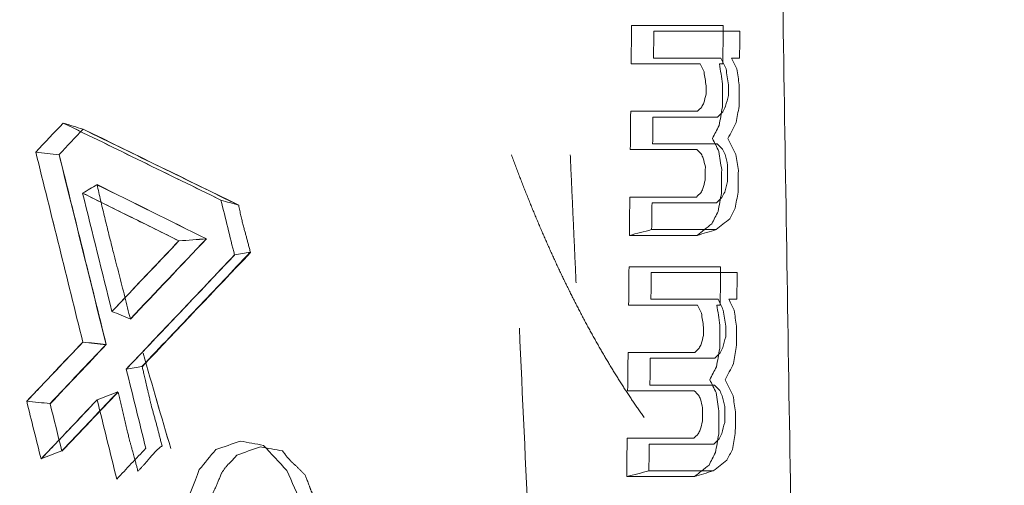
# Model space of a CAD drawing. Header units: millimetres. Extents: x -10 to 594, y 0 to 420.
# Tile 342 of 656: x 203.513 to 203.805, y 279.994 to 280.132. Entities that reach past the tile are written whole.
import ezdxf

# ---------------------------------------------------------------- set-up
doc = ezdxf.new("R2010")
doc.units = ezdxf.units.MM
doc.layers.add('1', color=7, linetype='Continuous', true_color=0xffffff)

msp = doc.modelspace()

# ---------------------------------------------------------------- linework, layer by layer
at = {"layer": '1', "color": 155, "linetype": 'Continuous', "lineweight": 18}
for points, knots in [([(203.56889, 278.40211), (203.48595, 278.40193), (203.32101, 278.43591), (203.00551, 278.63525), (202.65827, 279.11961), (202.37574, 279.98983), (202.27497, 281.01625), (202.37574, 282.04267), (202.65827, 282.91289), (203.00551, 283.39724), (203.32101, 283.59658), (203.48595, 283.63056), (203.56889, 283.63038)], [0, 0, 0, 0, 0.062503, 0.125003, 0.250002, 0.375001, 0.5, 0.624999, 0.749998, 0.874997, 0.937497, 1, 1, 1, 1]), ([(203.76163, 283.58571), (203.68121, 283.58588), (203.52139, 283.55248), (203.21596, 283.35655), (202.87999, 282.88048), (202.60633, 282.02513), (202.5086, 281.01625), (202.60633, 280.00736), (202.87999, 279.15202), (203.21596, 278.67594), (203.52139, 278.48001), (203.68121, 278.44661), (203.76163, 278.44678)], [0, 0, 0, 0, 0.062503, 0.125003, 0.250002, 0.375001, 0.5, 0.624999, 0.749998, 0.874997, 0.937497, 1, 1, 1, 1]), ([(203.76162, 278.44682), (203.68122, 278.44665), (203.5214, 278.48005), (203.21598, 278.67598), (202.88001, 279.15205), (202.60636, 280.00738), (202.50864, 281.01625), (202.60636, 282.02511), (202.88001, 282.88045), (203.21598, 283.35651), (203.5214, 283.55244), (203.68122, 283.58584), (203.76162, 283.58567)], [0, 0, 0, 0, 0.062497, 0.124997, 0.249998, 0.374999, 0.5, 0.625001, 0.750002, 0.875003, 0.937503, 1, 1, 1, 1]), ([(203.87674, 278.47357), (203.79781, 278.47341), (203.64099, 278.50646), (203.34149, 278.70034), (203.01215, 279.17146), (202.74375, 280.01789), (202.64785, 281.01625), (202.74375, 282.01461), (203.01215, 282.86104), (203.34149, 283.33215), (203.64099, 283.52603), (203.79781, 283.55909), (203.87674, 283.55892)], [0, 0, 0, 0, 0.0625, 0.125, 0.25, 0.375, 0.5, 0.625, 0.75, 0.875, 0.9375, 1, 1, 1, 1]), ([(203.87674, 283.55892), (203.79781, 283.55909), (203.64099, 283.52603), (203.34149, 283.33215), (203.01215, 282.86104), (202.74375, 282.01461), (202.64785, 281.01625), (202.74375, 280.01789), (203.01215, 279.17146), (203.34149, 278.70034), (203.64099, 278.50646), (203.79781, 278.47341), (203.87674, 278.47357)], [0, 0, 0, 0, 0.0625, 0.125, 0.25, 0.375, 0.5, 0.625, 0.75, 0.875, 0.9375, 1, 1, 1, 1]), ([(203.89065, 278.4889), (203.81225, 278.48873), (203.6565, 278.52159), (203.35905, 278.7143), (203.032, 279.18258), (202.76552, 280.0239), (202.67033, 281.01625), (202.76552, 282.00859), (203.032, 282.84992), (203.35905, 283.31819), (203.6565, 283.51091), (203.81225, 283.54376), (203.89065, 283.54359)], [0, 0, 0, 0, 0.0625, 0.125, 0.25, 0.375, 0.5, 0.625, 0.75, 0.875, 0.9375, 1, 1, 1, 1]), ([(203.89065, 283.54359), (203.81225, 283.54376), (203.6565, 283.51091), (203.35905, 283.31819), (203.032, 282.84992), (202.76552, 282.00859), (202.67033, 281.01625), (202.76552, 280.0239), (203.032, 279.18258), (203.35905, 278.7143), (203.6565, 278.52159), (203.81225, 278.48873), (203.89065, 278.4889)], [0, 0, 0, 0, 0.0625, 0.125, 0.25, 0.375, 0.5, 0.625, 0.75, 0.875, 0.9375, 1, 1, 1, 1]), ([(203.9277, 283.34978), (203.85515, 283.34994), (203.71099, 283.3196), (203.43567, 283.14166), (203.13328, 282.7093), (202.88785, 281.93249), (202.80052, 281.01625), (202.88785, 280.1), (203.13328, 279.32319), (203.43567, 278.89083), (203.71099, 278.71289), (203.85515, 278.68255), (203.9277, 278.68271)], [0, 0, 0, 0, 0.0625, 0.125, 0.25, 0.375, 0.5, 0.625, 0.75, 0.875, 0.9375, 1, 1, 1, 1]), ([(203.9277, 278.68271), (203.85515, 278.68255), (203.71099, 278.71289), (203.43567, 278.89083), (203.13328, 279.32319), (202.88785, 280.1), (202.80052, 281.01625), (202.88785, 281.93249), (203.13328, 282.7093), (203.43567, 283.14166), (203.71099, 283.3196), (203.85515, 283.34994), (203.9277, 283.34978)], [0, 0, 0, 0, 0.0625, 0.125, 0.25, 0.375, 0.5, 0.625, 0.75, 0.875, 0.9375, 1, 1, 1, 1]), ([(204.40352, 278.79375), (204.33394, 278.7936), (204.19588, 278.82249), (203.93276, 278.99196), (203.64432, 279.40375), (203.41025, 280.1436), (203.32698, 281.01625), (203.41025, 281.88889), (203.64432, 282.62874), (203.93276, 283.04053), (204.19588, 283.21), (204.33394, 283.23889), (204.40352, 283.23875)], [0, 0, 0, 0, 0.0625, 0.125, 0.25, 0.375, 0.5, 0.625, 0.75, 0.875, 0.9375, 1, 1, 1, 1]), ([(204.40352, 283.23875), (204.40271, 283.23875), (204.40107, 283.23875), (204.39862, 283.23873), (204.39617, 283.23871), (204.39372, 283.23867), (204.39127, 283.23862), (204.38882, 283.23856), (204.38637, 283.23849), (204.38392, 283.23841), (204.38148, 283.23831), (204.37903, 283.2382), (204.37658, 283.23808), (204.37414, 283.23795), (204.37169, 283.23781), (204.36925, 283.23765), (204.36681, 283.23748), (204.36437, 283.2373), (204.36193, 283.23711), (204.35949, 283.23691), (204.35705, 283.23669), (204.35461, 283.23646), (204.35217, 283.23622), (204.34973, 283.23597), (204.34729, 283.23571), (204.34486, 283.23543), (204.34242, 283.23515), (204.33999, 283.23485), (204.33755, 283.23453), (204.33512, 283.23421), (204.33269, 283.23388), (204.33026, 283.23353), (204.32782, 283.23317), (204.32539, 283.2328), (204.32296, 283.23242), (204.32053, 283.23202), (204.31811, 283.23161), (204.31568, 283.2312), (204.31325, 283.23076), (204.31082, 283.23032), (204.3084, 283.22987), (204.30597, 283.2294), (204.30355, 283.22892), (204.30113, 283.22843), (204.2987, 283.22793), (204.29628, 283.22741), (204.29386, 283.22689), (204.29144, 283.22635), (204.28902, 283.2258), (204.2866, 283.22524), (204.28418, 283.22466), (204.28176, 283.22408), (204.27934, 283.22348), (204.27692, 283.22287), (204.27451, 283.22225), (204.27209, 283.22161), (204.26968, 283.22097), (204.26726, 283.22031), (204.26485, 283.21964), (204.26243, 283.21896), (204.26002, 283.21827), (204.25761, 283.21756), (204.2552, 283.21684), (204.25279, 283.21611), (204.25038, 283.21537), (204.24797, 283.21462), (204.24556, 283.21385), (204.24315, 283.21308), (204.24074, 283.21229), (204.23834, 283.21149), (204.23593, 283.21067), (204.23352, 283.20985), (204.23112, 283.20901), (204.22871, 283.20816), (204.22631, 283.2073), (204.22391, 283.20643), (204.2215, 283.20555), (204.2191, 283.20465), (204.2167, 283.20374), (204.2143, 283.20282), (204.2119, 283.20189), (204.2095, 283.20094), (204.2071, 283.19999), (204.2047, 283.19902), (204.2023, 283.19804), (204.1999, 283.19705), (204.18479, 283.19072), (204.15713, 283.17787), (204.1173, 283.15582), (204.07802, 283.13051), (204.03929, 283.10193), (203.99797, 283.06746), (203.95432, 283.02621), (203.90866, 282.97716), (203.86414, 282.9233), (203.82084, 282.86476), (203.77892, 282.80184), (203.73854, 282.73473), (203.69979, 282.66355), (203.6627, 282.5884), (203.62734, 282.50947), (203.59381, 282.42691), (203.56215, 282.34083), (203.52913, 282.2415), (203.49572, 282.1281), (203.46318, 281.99979), (203.43707, 281.87842), (203.41636, 281.76547), (203.40009, 281.66198), (203.38623, 281.55674), (203.37481, 281.44998), (203.36586, 281.34218), (203.35944, 281.23381), (203.35559, 281.12513), (203.35431, 281.01625), (203.35559, 280.90737), (203.35944, 280.79869), (203.36586, 280.69032), (203.37481, 280.58252), (203.38623, 280.47576), (203.40009, 280.37052), (203.41635, 280.26703), (203.435, 280.16536), (203.45597, 280.06574), (203.47923, 279.96839), (203.50473, 279.87344), (203.53242, 279.78108), (203.56215, 279.69166), (203.5938, 279.60559), (203.62734, 279.52303), (203.66269, 279.44409), (203.69978, 279.36894), (203.73854, 279.29777), (203.77891, 279.23066), (203.82084, 279.16773), (203.86414, 279.1092), (203.90865, 279.05534), (203.95432, 279.00629), (204.00109, 278.96208), (204.04887, 278.92281), (204.09755, 278.8886), (204.14711, 278.8595), (204.18209, 278.84287), (204.20193, 278.8346), (204.20637, 278.83279), (204.2108, 278.83103), (204.21523, 278.8293), (204.21967, 278.82762), (204.22411, 278.82598), (204.22855, 278.82438), (204.233, 278.82282), (204.23744, 278.8213), (204.24189, 278.81982), (204.24634, 278.81838), (204.25079, 278.81698), (204.25525, 278.81563), (204.2597, 278.81431), (204.26416, 278.81304), (204.26862, 278.8118), (204.27309, 278.81061), (204.27755, 278.80946), (204.28202, 278.80834), (204.28649, 278.80727), (204.29096, 278.80624), (204.29543, 278.80525), (204.29991, 278.8043), (204.30439, 278.8034), (204.30887, 278.80253), (204.31335, 278.8017), (204.31784, 278.80092), (204.32233, 278.80017), (204.32682, 278.79947), (204.33131, 278.79881), (204.33581, 278.79818), (204.3403, 278.7976), (204.3448, 278.79706), (204.34931, 278.79656), (204.35381, 278.7961), (204.35832, 278.79568), (204.36283, 278.7953), (204.36734, 278.79497), (204.37185, 278.79467), (204.37637, 278.79442), (204.38089, 278.7942), (204.38541, 278.79403), (204.38994, 278.79389), (204.39446, 278.7938), (204.39899, 278.79375), (204.40201, 278.79375), (204.40352, 278.79375)], [0, 0, 0, 0, 0.000746, 0.001492, 0.002237, 0.002983, 0.003728, 0.004473, 0.005218, 0.005962, 0.006707, 0.007451, 0.008195, 0.008939, 0.009683, 0.010427, 0.01117, 0.011913, 0.012657, 0.0134, 0.014143, 0.014885, 0.015628, 0.016371, 0.017113, 0.017855, 0.018598, 0.01934, 0.020082, 0.020824, 0.021566, 0.022307, 0.023049, 0.023791, 0.024532, 0.025274, 0.026015, 0.026757, 0.027498, 0.028239, 0.02898, 0.029722, 0.030463, 0.031204, 0.031945, 0.032686, 0.033427, 0.034168, 0.034909, 0.03565, 0.036391, 0.037132, 0.037874, 0.038615, 0.039356, 0.040097, 0.040838, 0.041579, 0.04232, 0.043062, 0.043803, 0.044545, 0.045286, 0.046027, 0.046769, 0.047511, 0.048252, 0.048994, 0.049736, 0.050478, 0.05122, 0.051962, 0.052705, 0.053447, 0.054189, 0.054932, 0.055675, 0.056418, 0.057161, 0.057904, 0.058647, 0.05939, 0.060134, 0.060878, 0.061621, 0.062365, 0.06311, 0.075698, 0.088229, 0.100725, 0.113207, 0.125697, 0.14129, 0.156857, 0.172441, 0.188081, 0.20372, 0.219302, 0.234867, 0.250452, 0.266047, 0.281627, 0.297231, 0.312895, 0.333766, 0.354549, 0.375329, 0.390906, 0.406468, 0.422052, 0.437697, 0.453344, 0.468917, 0.484456, 0.499999, 0.515541, 0.531079, 0.546652, 0.5623, 0.577944, 0.593528, 0.60909, 0.624668, 0.640257, 0.655835, 0.67144, 0.687107, 0.70277, 0.718373, 0.733954, 0.74955, 0.765134, 0.780698, 0.796281, 0.811921, 0.82756, 0.843143, 0.858711, 0.874306, 0.889914, 0.905519, 0.921164, 0.93689, 0.938265, 0.93964, 0.941013, 0.942387, 0.94376, 0.945132, 0.946504, 0.947876, 0.949247, 0.950618, 0.951989, 0.953359, 0.954729, 0.956099, 0.957469, 0.958839, 0.960208, 0.961578, 0.962947, 0.964317, 0.965686, 0.967055, 0.968425, 0.969794, 0.971164, 0.972534, 0.973903, 0.975274, 0.976644, 0.978014, 0.979385, 0.980756, 0.982128, 0.9835, 0.984872, 0.986244, 0.987618, 0.988991, 0.990365, 0.99174, 0.993115, 0.994491, 0.995867, 0.997244, 0.998622, 1, 1, 1, 1]), ([(203.59266, 279.57693), (203.59213, 279.57815), (203.59106, 279.5806), (203.58947, 279.58427), (203.58788, 279.58796), (203.5863, 279.59165), (203.58472, 279.59535), (203.58314, 279.59905), (203.58157, 279.60277), (203.58, 279.60649), (203.57844, 279.61022), (203.57688, 279.61396), (203.57533, 279.6177), (203.57378, 279.62145), (203.57223, 279.62521), (203.57069, 279.62898), (203.56915, 279.63275), (203.56762, 279.63654), (203.56609, 279.64033), (203.56456, 279.64412), (203.56304, 279.64793), (203.56153, 279.65174), (203.56001, 279.65556), (203.55851, 279.65939), (203.557, 279.66323), (203.5555, 279.66707), (203.55401, 279.67092), (203.55252, 279.67478), (203.55103, 279.67865), (203.54955, 279.68252), (203.54807, 279.6864), (203.54659, 279.69029), (203.54512, 279.69419), (203.54366, 279.69809), (203.5422, 279.702), (203.54074, 279.70592), (203.53929, 279.70985), (203.53784, 279.71379), (203.53639, 279.71773), (203.53495, 279.72168), (203.53352, 279.72564), (203.53208, 279.7296), (203.53066, 279.73357), (203.52923, 279.73755), (203.52781, 279.74154), (203.5264, 279.74554), (203.52499, 279.74954), (203.52358, 279.75355), (203.52218, 279.75757), (203.52078, 279.7616), (203.51939, 279.76563), (203.518, 279.76967), (203.51661, 279.77372), (203.51523, 279.77778), (203.51385, 279.78184), (203.51248, 279.78591), (203.51111, 279.78999), (203.50975, 279.79408), (203.50839, 279.79817), (203.50703, 279.80228), (203.50568, 279.80639), (203.50433, 279.8105), (203.50299, 279.81463), (203.50165, 279.81876), (203.50032, 279.8229), (203.49899, 279.82705), (203.49766, 279.8312), (203.49634, 279.83537), (203.49502, 279.83954), (203.49371, 279.84372), (203.4924, 279.8479), (203.49109, 279.8521), (203.48979, 279.8563), (203.48849, 279.86051), (203.4872, 279.86472), (203.48591, 279.86895), (203.47866, 279.89285), (203.46583, 279.93689), (203.44829, 280.00211), (203.43186, 280.06854), (203.41654, 280.13616), (203.40117, 280.21063), (203.38612, 280.29215), (203.37183, 280.38089), (203.35942, 280.47093), (203.35204, 280.53479), (203.34824, 280.57153), (203.34731, 280.58075), (203.34639, 280.58998), (203.3455, 280.59921), (203.34462, 280.60845), (203.34377, 280.61769), (203.34293, 280.62693), (203.34212, 280.63617), (203.34132, 280.64542), (203.34055, 280.65467), (203.33979, 280.66392), (203.33905, 280.67318), (203.33834, 280.68244), (203.33764, 280.6917), (203.33697, 280.70097), (203.33631, 280.71024), (203.33567, 280.71951), (203.33506, 280.72879), (203.33446, 280.73807), (203.33388, 280.74735), (203.33333, 280.75664), (203.33279, 280.76593), (203.33227, 280.77522), (203.33178, 280.78452), (203.3313, 280.79382), (203.33084, 280.80312), (203.3304, 280.81243), (203.32999, 280.82174), (203.32959, 280.83105), (203.32921, 280.84036), (203.32885, 280.84968), (203.32851, 280.859), (203.3282, 280.86833), (203.3279, 280.87766), (203.32762, 280.88699), (203.32736, 280.89632), (203.32712, 280.90566), (203.3269, 280.915), (203.3267, 280.92435), (203.32659, 280.93058), (203.32653, 280.9337)], [0, 0, 0, 0, 0.003334, 0.006668, 0.010001, 0.013334, 0.016667, 0.019999, 0.023331, 0.026663, 0.029995, 0.033326, 0.036657, 0.039988, 0.043319, 0.04665, 0.04998, 0.05331, 0.056641, 0.059971, 0.063301, 0.066631, 0.069961, 0.073291, 0.076622, 0.079952, 0.083282, 0.086612, 0.089942, 0.093273, 0.096603, 0.099934, 0.103265, 0.106596, 0.109927, 0.113259, 0.116591, 0.119922, 0.123255, 0.126587, 0.12992, 0.133253, 0.136587, 0.139921, 0.143255, 0.146589, 0.149925, 0.15326, 0.156596, 0.159932, 0.163269, 0.166607, 0.169945, 0.173283, 0.176622, 0.179962, 0.183302, 0.186643, 0.189985, 0.193327, 0.19667, 0.200014, 0.203358, 0.206703, 0.210049, 0.213395, 0.216742, 0.220091, 0.22344, 0.226789, 0.23014, 0.233492, 0.236844, 0.240197, 0.243552, 0.246907, 0.250263, 0.300419, 0.350452, 0.400423, 0.450393, 0.500423, 0.562917, 0.625316, 0.687743, 0.75032, 0.756607, 0.76289, 0.769169, 0.775445, 0.781717, 0.787986, 0.794251, 0.800513, 0.806772, 0.813029, 0.819282, 0.825533, 0.831781, 0.838027, 0.844271, 0.850513, 0.856752, 0.86299, 0.869226, 0.87546, 0.881693, 0.887924, 0.894154, 0.900383, 0.906611, 0.912838, 0.919065, 0.925291, 0.931516, 0.937741, 0.943966, 0.95019, 0.956415, 0.96264, 0.968865, 0.975091, 0.981317, 0.987544, 0.993771, 1, 1, 1, 1]), ([(203.72655, 280.12883), (203.7235, 280.12883), (203.71501, 280.12883), (203.70651, 280.12883), (203.70107, 280.12883)], [0, 0, 0, 0, 0.359375, 1, 1, 1, 1]), ([(203.70099, 280.1209), (203.70643, 280.1209), (203.71306, 280.1209), (203.7197, 280.1209), (203.72089, 280.1209)], [0, 0, 0, 0, 0.82, 1, 1, 1, 1]), ([(203.57286, 280.07885), (203.56508, 280.08265), (203.54952, 280.09025), (203.53395, 280.09786), (203.52617, 280.10166)], [0, 0, 0, 0, 0.500058, 1, 1, 1, 1]), ([(203.71991, 280.10343), (203.71898, 280.10343), (203.71261, 280.10343), (203.70624, 280.10343), (203.7008, 280.10343)], [0, 0, 0, 0, 0.145833, 1, 1, 1, 1]), ([(203.53205, 280.09981), (203.53971, 280.09608), (203.55506, 280.08858), (203.5704, 280.08109), (203.57809, 280.07733)], [0, 0, 0, 0, 0.498899, 1, 1, 1, 1]), ([(203.70072, 280.0955), (203.70616, 280.0955), (203.71252, 280.0955), (203.71889, 280.0955), (203.71982, 280.0955)], [0, 0, 0, 0, 0.854167, 1, 1, 1, 1]), ([(203.65892, 280.09221), (203.65911, 280.09168), (203.6595, 280.09063), (203.66009, 280.08906), (203.66067, 280.08751), (203.66126, 280.08596), (203.66186, 280.08442), (203.66246, 280.08288), (203.66306, 280.08136), (203.66366, 280.07984), (203.66427, 280.07833), (203.66488, 280.07683), (203.66549, 280.07534), (203.66611, 280.07386), (203.66673, 280.07238), (203.66735, 280.07091), (203.66798, 280.06945), (203.66861, 280.068), (203.66924, 280.06656), (203.66988, 280.06512), (203.67051, 280.0637), (203.67116, 280.06228), (203.6718, 280.06087), (203.67245, 280.05947), (203.67311, 280.05808), (203.67376, 280.05669), (203.67442, 280.05531), (203.67508, 280.05395), (203.67575, 280.05259), (203.67642, 280.05123), (203.67709, 280.04989), (203.67777, 280.04855), (203.67845, 280.04723), (203.67913, 280.04591), (203.67982, 280.0446), (203.68051, 280.04329), (203.6812, 280.042), (203.6819, 280.04071), (203.6826, 280.03944), (203.68331, 280.03817), (203.68402, 280.03691), (203.68473, 280.03565), (203.68544, 280.03441), (203.68616, 280.03317), (203.68688, 280.03194), (203.68761, 280.03072), (203.68834, 280.02951), (203.68907, 280.02831), (203.68981, 280.02711), (203.69055, 280.02592), (203.6913, 280.02475), (203.69204, 280.02357), (203.6928, 280.02241), (203.69355, 280.02126), (203.69431, 280.02011), (203.69507, 280.01897), (203.69584, 280.01785), (203.69661, 280.01672), (203.69739, 280.01561), (203.6979, 280.01488), (203.69816, 280.01451)], [0, 0, 0, 0, 0.017199, 0.034385, 0.051561, 0.068726, 0.085882, 0.103029, 0.120167, 0.137297, 0.154421, 0.171538, 0.188649, 0.205756, 0.222858, 0.239957, 0.257053, 0.274147, 0.291239, 0.308331, 0.325423, 0.342515, 0.359609, 0.376706, 0.393805, 0.410908, 0.428015, 0.445128, 0.462247, 0.479372, 0.496504, 0.513645, 0.530795, 0.547954, 0.565124, 0.582305, 0.599498, 0.616703, 0.633923, 0.651156, 0.668404, 0.685668, 0.702949, 0.720247, 0.737563, 0.754898, 0.772252, 0.789627, 0.807023, 0.824441, 0.841882, 0.859347, 0.876835, 0.894349, 0.911888, 0.929454, 0.947048, 0.964669, 0.98232, 1, 1, 1, 1]), ([(203.54604, 280.04358), (203.54577, 280.04469), (203.54521, 280.04692), (203.54438, 280.05024), (203.54355, 280.05354), (203.54271, 280.05683), (203.54187, 280.06009), (203.54113, 280.06296), (203.54048, 280.06546), (203.53994, 280.06762), (203.53939, 280.0698), (203.53885, 280.07201), (203.53831, 280.07424), (203.53777, 280.0765), (203.53723, 280.07879), (203.53669, 280.0811), (203.53634, 280.08266), (203.53616, 280.08344)], [0, 0, 0, 0, 0.083922, 0.167472, 0.25065, 0.333458, 0.415896, 0.497965, 0.55179, 0.606098, 0.660893, 0.716177, 0.771951, 0.828219, 0.884981, 0.942241, 1, 1, 1, 1]), ([(203.53191, 280.0809), (203.53673, 280.07852), (203.54623, 280.07381), (203.55573, 280.0691), (203.56042, 280.06677)], [0, 0, 0, 0, 0.506354, 1, 1, 1, 1]), ([(203.5816, 280.0633), (203.5815, 280.0637), (203.5813, 280.06449), (203.581, 280.06567), (203.5807, 280.06682), (203.5804, 280.06795), (203.58009, 280.06905), (203.57983, 280.06999), (203.57961, 280.07077), (203.57944, 280.07142), (203.57927, 280.07209), (203.5791, 280.07278), (203.57893, 280.07349), (203.57876, 280.07422), (203.5786, 280.07498), (203.57844, 280.07576), (203.57827, 280.07656), (203.57817, 280.0771), (203.57812, 280.07737)], [0, 0, 0, 0, 0.08499, 0.168865, 0.251632, 0.333302, 0.41388, 0.493377, 0.538932, 0.585584, 0.633349, 0.682243, 0.732278, 0.783468, 0.835824, 0.889358, 0.94408, 1, 1, 1, 1]), ([(203.71963, 280.07803), (203.7187, 280.07803), (203.71233, 280.07803), (203.70597, 280.07803), (203.70053, 280.07803)], [0, 0, 0, 0, 0.145833, 1, 1, 1, 1]), ([(202.76809, 280.07225), (202.76809, 280.07221), (202.82711, 279.77385), (203.00111, 279.22631), (203.32199, 278.7692), (203.61389, 278.58108), (203.76668, 278.54901), (203.84357, 278.54917)], [0, 0, 0, 0, 0.000042, 0.333361, 0.666681, 0.833341, 1, 1, 1, 1]), ([(203.71952, 280.0701), (203.71622, 280.0701), (203.70985, 280.0701), (203.70349, 280.0701), (203.70042, 280.0701)], [0, 0, 0, 0, 0.51863, 1, 1, 1, 1]), ([(203.70042, 280.0701), (203.70587, 280.0701), (203.71223, 280.0701), (203.7186, 280.0701), (203.71952, 280.0701)], [0, 0, 0, 0, 0.855072, 1, 1, 1, 1]), ([(203.56042, 280.06677), (203.55732, 280.06351), (203.55071, 280.05654), (203.5441, 280.04958), (203.54059, 280.04588)], [0, 0, 0, 0, 0.46881, 1, 1, 1, 1]), ([(203.69382, 280.06839), (203.69717, 280.06839), (203.70387, 280.06839), (203.71056, 280.06839), (203.71391, 280.06839)], [0, 0, 0, 0, 0.499816, 1, 1, 1, 1]), ([(203.58155, 280.06338), (203.5763, 280.05785), (203.56561, 280.04659), (203.55492, 280.03532), (203.54947, 280.02958)], [0, 0, 0, 0, 0.490619, 1, 1, 1, 1]), ([(203.54482, 280.02879), (203.55004, 280.03429), (203.56073, 280.04556), (203.57142, 280.05682), (203.57689, 280.06259)], [0, 0, 0, 0, 0.488266, 1, 1, 1, 1]), ([(203.72576, 280.0574), (203.72271, 280.0574), (203.71422, 280.0574), (203.70574, 280.0574), (203.7003, 280.0574)], [0, 0, 0, 0, 0.359375, 1, 1, 1, 1]), ([(203.70021, 280.04946), (203.70565, 280.04946), (203.71228, 280.04946), (203.7189, 280.04946), (203.7201, 280.04946)], [0, 0, 0, 0, 0.82, 1, 1, 1, 1]), ([(203.53197, 280.03679), (203.52933, 280.034), (203.52379, 280.02816), (203.51825, 280.02232), (203.51535, 280.01927)], [0, 0, 0, 0, 0.477612, 1, 1, 1, 1]), ([(203.7191, 280.032), (203.71817, 280.032), (203.71181, 280.032), (203.70545, 280.032), (203.70001, 280.032)], [0, 0, 0, 0, 0.145833, 1, 1, 1, 1]), ([(203.55541, 280.00606), (203.55536, 280.00627), (203.55525, 280.0067), (203.55509, 280.00734), (203.55493, 280.00798), (203.55477, 280.00861), (203.55461, 280.00923), (203.55445, 280.00986), (203.55429, 280.01048), (203.55413, 280.01109), (203.55397, 280.0117), (203.55381, 280.01231), (203.55365, 280.01291), (203.55348, 280.01351), (203.55332, 280.01411), (203.55316, 280.0147), (203.553, 280.01528), (203.55283, 280.01587), (203.55267, 280.01645), (203.55251, 280.01702), (203.55238, 280.01745), (203.55229, 280.01777), (203.55223, 280.01802), (203.55215, 280.01837), (203.55204, 280.01882), (203.55191, 280.01937), (203.55176, 280.02001), (203.55159, 280.02075), (203.55139, 280.02159), (203.55117, 280.02253), (203.55087, 280.02382), (203.55052, 280.02534), (203.55014, 280.02696), (203.54982, 280.02832), (203.54962, 280.02914), (203.54953, 280.02951)], [0, 0, 0, 0, 0.027321, 0.054519, 0.081595, 0.10855, 0.135383, 0.162094, 0.188685, 0.215156, 0.241506, 0.267736, 0.293846, 0.319837, 0.345709, 0.371462, 0.397097, 0.422613, 0.448012, 0.473294, 0.498458, 0.504961, 0.515577, 0.53031, 0.549161, 0.57213, 0.599218, 0.630425, 0.665751, 0.705197, 0.748762, 0.827553, 0.895688, 0.95317, 1, 1, 1, 1]), ([(203.54235, 280.02207), (203.53943, 280.019), (203.53389, 280.01315), (203.52835, 280.00731), (203.52572, 280.00455)], [0, 0, 0, 0, 0.526744, 1, 1, 1, 1]), ([(203.5424, 280.022), (203.54253, 280.02145), (203.54281, 280.02034), (203.54321, 280.01867), (203.54362, 280.01698), (203.54402, 280.01528), (203.54443, 280.01357), (203.54483, 280.01184), (203.54514, 280.01048), (203.54537, 280.00949), (203.54553, 280.00884), (203.54572, 280.0081), (203.54593, 280.00727), (203.54618, 280.00636), (203.54645, 280.00536), (203.54678, 280.00415), (203.54715, 280.0028), (203.54753, 280.00144), (203.54784, 280.00028), (203.54809, 279.99935), (203.54823, 279.99879), (203.54829, 279.99855)], [0, 0, 0, 0, 0.070254, 0.14097, 0.21215, 0.283796, 0.355909, 0.42849, 0.501541, 0.525549, 0.553393, 0.585078, 0.620611, 0.659993, 0.703229, 0.750318, 0.819375, 0.878869, 0.928802, 0.969177, 1, 1, 1, 1]), ([(203.69992, 280.02406), (203.70535, 280.02406), (203.71172, 280.02406), (203.71808, 280.02406), (203.719, 280.02406)], [0, 0, 0, 0, 0.854167, 1, 1, 1, 1]), ([(203.51958, 280.00218), (203.52247, 280.00523), (203.52801, 280.01107), (203.53355, 280.01692), (203.5362, 280.01971)], [0, 0, 0, 0, 0.522363, 1, 1, 1, 1]), ([(203.54829, 279.99855), (203.54848, 279.99876), (203.54887, 279.99917), (203.54946, 279.99981), (203.55004, 280.00046), (203.55063, 280.00112), (203.55121, 280.0018), (203.55173, 280.00242), (203.55219, 280.00297), (203.5526, 280.00342), (203.553, 280.00385), (203.5534, 280.00427), (203.5538, 280.00467), (203.5542, 280.00504), (203.55461, 280.0054), (203.55501, 280.00574), (203.55528, 280.00595), (203.55541, 280.00606)], [0, 0, 0, 0, 0.082144, 0.164645, 0.247509, 0.330741, 0.41435, 0.49834, 0.555983, 0.613109, 0.669734, 0.725877, 0.781556, 0.836788, 0.891593, 0.945991, 1, 1, 1, 1]), ([(203.5978, 279.9974), (203.59762, 279.9976), (203.59724, 279.998), (203.59667, 279.99858), (203.5961, 279.99915), (203.59554, 279.99971), (203.59497, 280.00025), (203.59448, 280.0007), (203.59407, 280.00108), (203.59374, 280.0014), (203.59341, 280.00174), (203.59308, 280.0021), (203.59275, 280.00247), (203.59242, 280.00285), (203.5921, 280.00325), (203.59177, 280.00367), (203.59144, 280.0041), (203.59122, 280.0044), (203.59112, 280.00455)], [0, 0, 0, 0, 0.084396, 0.168432, 0.252114, 0.335452, 0.418455, 0.501131, 0.549256, 0.59773, 0.64657, 0.695792, 0.745411, 0.795444, 0.845904, 0.896808, 0.948169, 1, 1, 1, 1]), ([(203.7188, 280.0066), (203.71787, 280.0066), (203.71151, 280.0066), (203.70515, 280.0066), (203.69971, 280.0066)], [0, 0, 0, 0, 0.145833, 1, 1, 1, 1]), ([(203.57753, 280.00333), (203.5774, 280.00317), (203.57713, 280.00286), (203.57674, 280.0024), (203.57635, 280.00196), (203.57595, 280.00154), (203.57556, 280.00112), (203.57522, 280.00079), (203.57494, 280.0005), (203.57471, 280.00026), (203.57449, 280), (203.57426, 279.99972), (203.57404, 279.99943), (203.57382, 279.99913), (203.57359, 279.99881), (203.57337, 279.99847), (203.57315, 279.99812), (203.573, 279.99787), (203.57293, 279.99775)], [0, 0, 0, 0, 0.085102, 0.169583, 0.253458, 0.336744, 0.419457, 0.501616, 0.548481, 0.595927, 0.643986, 0.692689, 0.742066, 0.792144, 0.842951, 0.894513, 0.946854, 1, 1, 1, 1]), ([(203.71869, 279.99866), (203.7154, 279.99866), (203.70904, 279.99866), (203.70268, 279.99866), (203.69961, 279.99866)], [0, 0, 0, 0, 0.518019, 1, 1, 1, 1]), ([(203.69961, 279.99866), (203.70505, 279.99866), (203.71141, 279.99866), (203.71777, 279.99866), (203.71869, 279.99866)], [0, 0, 0, 0, 0.854454, 1, 1, 1, 1]), ([(203.57293, 279.99775), (203.57286, 279.99757), (203.57271, 279.9972), (203.5725, 279.99666), (203.57229, 279.99613), (203.57207, 279.99561), (203.57186, 279.9951), (203.57164, 279.9946), (203.57143, 279.99411), (203.57121, 279.99362), (203.57099, 279.99315), (203.57078, 279.99268), (203.57061, 279.99233), (203.57049, 279.99207), (203.57042, 279.99189), (203.57033, 279.99165), (203.57023, 279.99137), (203.57011, 279.99104), (203.56998, 279.99066), (203.56984, 279.99023), (203.56968, 279.98976), (203.56946, 279.98908), (203.56919, 279.98829), (203.56891, 279.98746), (203.56868, 279.98679), (203.56853, 279.98641), (203.56847, 279.98624)], [0, 0, 0, 0, 0.047706, 0.094967, 0.141789, 0.188173, 0.234125, 0.279648, 0.324746, 0.369424, 0.413685, 0.457535, 0.500977, 0.513441, 0.529696, 0.549762, 0.573654, 0.601376, 0.632934, 0.668331, 0.707569, 0.750649, 0.833043, 0.902056, 0.957701, 1, 1, 1, 1]), ([(203.60219, 279.98746), (203.60212, 279.98762), (203.60198, 279.98793), (203.60177, 279.9884), (203.60156, 279.98885), (203.60135, 279.9893), (203.60114, 279.98974), (203.60092, 279.99017), (203.60071, 279.99059), (203.6005, 279.991), (203.60029, 279.9914), (203.60007, 279.9918), (203.59991, 279.99208), (203.5998, 279.99229), (203.59974, 279.99243), (203.59966, 279.9926), (203.59958, 279.99281), (203.59948, 279.99305), (203.59937, 279.99333), (203.59925, 279.99364), (203.59912, 279.99399), (203.59897, 279.99437), (203.59879, 279.99488), (203.59857, 279.99547), (203.59833, 279.99609), (203.59813, 279.99661), (203.59796, 279.99704), (203.59785, 279.99729), (203.5978, 279.9974)], [0, 0, 0, 0, 0.047584, 0.094751, 0.141505, 0.187852, 0.233796, 0.279343, 0.324497, 0.369264, 0.41365, 0.457659, 0.501299, 0.512365, 0.526484, 0.54368, 0.563966, 0.58735, 0.613835, 0.643427, 0.676127, 0.711938, 0.75086, 0.817791, 0.876162, 0.925979, 0.967252, 1, 1, 1, 1]), ([(203.69303, 279.99696), (203.69638, 279.99696), (203.70307, 279.99696), (203.70976, 279.99696), (203.7131, 279.99696)], [0, 0, 0, 0, 0.499819, 1, 1, 1, 1])]:
    msp.add_open_spline(points, degree=3, knots=knots, dxfattribs=at)
for points, degree in [([(203.74273, 279.9186), (203.72533, 281.01625)], 1), ([(203.72533, 281.01625), (203.74273, 279.9186)], 1), ([(203.32653, 280.9337), (203.33104, 280.6839), (203.38322, 280.18808), (203.51267, 279.76028), (203.59266, 279.57693)], 3), ([(203.69436, 280.11919), (203.6944, 280.12297), (203.69444, 280.12675), (203.69448, 280.13053)], 3), ([(203.69448, 280.13053), (203.70353, 280.13053), (203.71257, 280.13053), (203.72162, 280.13053)], 3), ([(203.72162, 280.13053), (203.72158, 280.12675), (203.72154, 280.12297), (203.7215, 280.11919)], 3), ([(203.70107, 280.12883), (203.70104, 280.12619), (203.70102, 280.12354), (203.70099, 280.1209)], 3), ([(203.72646, 280.1209), (203.72649, 280.12354), (203.72652, 280.12619), (203.72655, 280.12883)], 3), ([(203.71476, 280.11919), (203.70796, 280.11919), (203.70116, 280.11919), (203.69436, 280.11919)], 3), ([(203.71594, 280.11679), (203.71554, 280.11759), (203.71515, 280.11839), (203.71476, 280.11919)], 3), ([(203.72051, 280.11919), (203.72082, 280.11721), (203.72113, 280.11522), (203.72144, 280.11324)], 3), ([(203.7215, 280.11919), (203.72117, 280.11919), (203.72084, 280.11919), (203.72051, 280.11919)], 3), ([(203.72089, 280.1209), (203.72141, 280.11984), (203.72193, 280.11878), (203.72245, 280.11772)], 3), ([(203.72408, 280.1209), (203.72487, 280.1209), (203.72567, 280.1209), (203.72646, 280.1209)], 3), ([(203.72563, 280.11772), (203.72512, 280.11878), (203.7246, 280.11984), (203.72408, 280.1209)], 3), ([(203.71658, 280.11268), (203.71637, 280.11405), (203.71615, 280.11542), (203.71594, 280.11679)], 3), ([(203.72245, 280.11772), (203.7227, 280.11613), (203.72295, 280.11455), (203.72319, 280.11296)], 3), ([(203.72638, 280.11296), (203.72613, 280.11455), (203.72588, 280.11613), (203.72563, 280.11772)], 3), ([(203.71655, 280.11019), (203.71656, 280.11102), (203.71657, 280.11185), (203.71658, 280.11268)], 3), ([(203.72144, 280.11324), (203.72142, 280.11094), (203.72139, 280.10863), (203.72137, 280.10633)], 3), ([(203.72319, 280.11296), (203.72318, 280.1119), (203.72317, 280.11084), (203.72316, 280.10978)], 3), ([(203.72631, 280.10661), (203.72633, 280.10872), (203.72636, 280.11084), (203.72638, 280.11296)], 3), ([(203.71589, 280.10763), (203.71611, 280.10848), (203.71633, 280.10934), (203.71655, 280.11019)], 3), ([(203.72316, 280.10978), (203.72288, 280.10872), (203.72261, 280.10767), (203.72233, 280.10661)], 3), ([(203.71527, 280.10643), (203.71548, 280.10683), (203.71568, 280.10723), (203.71589, 280.10763)], 3), ([(203.72233, 280.10661), (203.72206, 280.10608), (203.72179, 280.10555), (203.72152, 280.10502)], 3), ([(203.72546, 280.10185), (203.72574, 280.10343), (203.72603, 280.10502), (203.72631, 280.10661)], 3), ([(203.6941, 280.09379), (203.69414, 280.09757), (203.69418, 280.10135), (203.69422, 280.10513)], 3), ([(203.69422, 280.10513), (203.7008, 280.10513), (203.70738, 280.10513), (203.71396, 280.10513)], 3), ([(203.71396, 280.10513), (203.7144, 280.10557), (203.71483, 280.106), (203.71527, 280.10643)], 3), ([(203.72152, 280.10502), (203.72098, 280.10449), (203.72044, 280.10396), (203.71991, 280.10343)], 3), ([(203.72137, 280.10633), (203.72105, 280.10452), (203.72073, 280.10272), (203.72041, 280.10091)], 3), ([(203.51802, 280.09306), (203.52073, 280.09593), (203.52345, 280.09879), (203.52617, 280.10166)], 3), ([(203.52617, 280.10166), (203.52813, 280.10104), (203.53009, 280.10043), (203.53205, 280.09981)], 3), ([(203.52617, 280.10166), (203.54174, 280.09405), (203.55731, 280.08645), (203.57286, 280.07885)], 3), ([(203.7008, 280.10343), (203.70077, 280.10079), (203.70075, 280.09814), (203.70072, 280.0955)], 3), ([(203.72041, 280.10091), (203.71975, 280.09964), (203.7191, 280.09836), (203.71844, 280.09708)], 3), ([(203.72302, 280.09708), (203.72383, 280.09867), (203.72465, 280.10026), (203.72546, 280.10185)], 3), ([(203.53208, 280.09985), (203.52971, 280.09735), (203.52733, 280.09485), (203.52495, 280.09234)], 3), ([(203.57812, 280.07737), (203.56278, 280.08487), (203.54743, 280.09236), (203.53208, 280.09985)], 3), ([(203.71844, 280.09708), (203.71907, 280.09581), (203.7197, 280.09453), (203.72032, 280.09325)], 3), ([(203.71982, 280.0955), (203.72035, 280.09497), (203.72087, 280.09444), (203.72139, 280.09391)], 3), ([(203.72536, 280.09232), (203.72458, 280.09391), (203.7238, 280.0955), (203.72302, 280.09708)], 3), ([(203.52492, 280.09228), (203.52262, 280.09254), (203.52032, 280.0928), (203.51802, 280.09306)], 3), ([(203.51802, 280.09306), (203.52268, 280.0743), (203.52733, 280.05555), (203.53197, 280.03679)], 3), ([(203.53197, 280.03679), (203.52733, 280.05555), (203.52268, 280.07431), (203.51802, 280.09306)], 3), ([(203.53885, 280.03602), (203.53422, 280.05477), (203.52957, 280.07353), (203.52492, 280.09228)], 3), ([(203.52495, 280.09234), (203.52961, 280.07359), (203.53425, 280.05483), (203.53889, 280.03607)], 3), ([(203.67632, 280.09221), (203.67804, 280.05434)], 1), ([(203.71384, 280.09379), (203.70726, 280.09379), (203.70068, 280.09379), (203.6941, 280.09379)], 3), ([(203.71512, 280.0925), (203.71469, 280.09293), (203.71427, 280.09336), (203.71384, 280.09379)], 3), ([(203.71571, 280.0913), (203.71551, 280.0917), (203.71532, 280.0921), (203.71512, 280.0925)], 3), ([(203.72032, 280.09325), (203.7206, 280.09145), (203.72089, 280.08964), (203.72117, 280.08784)], 3), ([(203.72139, 280.09391), (203.72165, 280.09338), (203.72191, 280.09285), (203.72217, 280.09232)], 3), ([(203.72217, 280.09232), (203.72243, 280.09126), (203.72268, 280.0902), (203.72293, 280.08915)], 3), ([(203.7261, 280.08756), (203.72585, 280.08915), (203.7256, 280.09073), (203.72536, 280.09232)], 3), ([(203.71633, 280.08874), (203.71612, 280.08959), (203.71592, 280.09044), (203.71571, 280.0913)], 3), ([(203.72293, 280.08915), (203.72292, 280.08756), (203.7229, 280.08597), (203.72288, 280.08438)], 3), ([(203.71628, 280.08479), (203.7163, 280.08611), (203.71631, 280.08742), (203.71633, 280.08874)], 3), ([(203.72117, 280.08784), (203.72114, 280.08554), (203.72112, 280.08323), (203.72109, 280.08093)], 3), ([(203.72603, 280.08121), (203.72605, 280.08332), (203.72608, 280.08544), (203.7261, 280.08756)], 3), ([(203.53615, 280.08341), (203.53474, 280.08257), (203.53332, 280.08174), (203.53191, 280.0809)], 3), ([(203.56857, 280.06734), (203.55776, 280.07269), (203.54696, 280.07805), (203.53615, 280.08341)], 3), ([(203.53616, 280.08344), (203.54697, 280.07808), (203.55778, 280.07272), (203.56858, 280.06736)], 3), ([(203.71561, 280.08223), (203.71584, 280.08308), (203.71606, 280.08394), (203.71628, 280.08479)], 3), ([(203.72288, 280.08438), (203.7226, 280.08332), (203.72233, 280.08227), (203.72205, 280.08121)], 3), ([(203.56042, 280.06677), (203.55092, 280.07148), (203.54142, 280.07619), (203.53191, 280.0809)], 3), ([(203.53191, 280.0809), (203.53481, 280.06923), (203.5377, 280.05755), (203.54059, 280.04587)], 3), ([(203.71369, 280.07973), (203.71412, 280.08017), (203.71456, 280.0806), (203.715, 280.08103)], 3), ([(203.715, 280.08103), (203.7152, 280.08143), (203.71541, 280.08183), (203.71561, 280.08223)], 3), ([(203.72109, 280.08093), (203.72077, 280.07912), (203.72045, 280.07732), (203.72013, 280.07551)], 3), ([(203.72205, 280.08121), (203.72178, 280.08068), (203.72151, 280.08015), (203.72124, 280.07962)], 3), ([(203.72518, 280.07645), (203.72546, 280.07803), (203.72574, 280.07962), (203.72603, 280.08121)], 3), ([(203.57809, 280.07733), (203.57635, 280.07784), (203.5746, 280.07834), (203.57286, 280.07885)], 3), ([(203.57286, 280.07885), (203.57421, 280.07343), (203.57555, 280.06801), (203.57689, 280.06258)], 3), ([(203.69383, 280.06839), (203.69387, 280.07217), (203.69391, 280.07595), (203.69395, 280.07973)], 3), ([(203.69395, 280.07973), (203.70053, 280.07973), (203.70711, 280.07973), (203.71369, 280.07973)], 3), ([(203.70053, 280.07803), (203.70049, 280.07539), (203.70046, 280.07274), (203.70042, 280.0701)], 3), ([(203.72124, 280.07962), (203.7207, 280.07909), (203.72016, 280.07856), (203.71963, 280.07803)], 3), ([(203.72013, 280.07551), (203.7195, 280.07428), (203.71887, 280.07305), (203.71823, 280.07181)], 3), ([(203.72355, 280.07327), (203.72409, 280.07433), (203.72464, 280.07539), (203.72518, 280.07645)], 3), ([(203.71823, 280.07181), (203.71679, 280.07067), (203.71535, 280.06953), (203.71391, 280.06839)], 3), ([(203.71952, 280.0701), (203.72086, 280.07115), (203.72221, 280.07221), (203.72355, 280.07327)], 3), ([(203.70042, 280.0701), (203.69822, 280.06953), (203.69602, 280.06896), (203.69382, 280.06839)], 3), ([(203.71391, 280.06839), (203.71578, 280.06896), (203.71765, 280.06953), (203.71952, 280.0701)], 3), ([(203.54059, 280.04587), (203.5472, 280.05284), (203.55381, 280.05981), (203.56042, 280.06677)], 3), ([(203.54603, 280.04364), (203.55354, 280.05156), (203.56105, 280.05948), (203.56856, 280.0674)], 3), ([(203.56858, 280.06736), (203.56107, 280.05943), (203.55355, 280.05151), (203.54604, 280.04358)], 3), ([(203.56856, 280.0674), (203.56585, 280.06719), (203.56314, 280.06698), (203.56042, 280.06677)], 3), ([(203.56042, 280.06677), (203.56314, 280.06696), (203.56585, 280.06715), (203.56857, 280.06734)], 3), ([(203.71391, 280.06839), (203.70722, 280.06839), (203.70052, 280.06839), (203.69383, 280.06839)], 3), ([(203.54953, 280.02951), (203.56021, 280.04077), (203.57091, 280.05204), (203.5816, 280.0633)], 3), ([(203.57689, 280.06259), (203.57844, 280.06285), (203.57999, 280.06312), (203.58155, 280.06338)], 3), ([(203.57689, 280.06258), (203.5662, 280.05132), (203.55551, 280.04005), (203.54482, 280.02879)], 3), ([(203.69361, 280.04776), (203.69365, 280.05154), (203.69369, 280.05532), (203.69373, 280.0591)], 3), ([(203.69373, 280.0591), (203.70277, 280.0591), (203.71181, 280.0591), (203.72085, 280.0591)], 3), ([(203.7003, 280.0574), (203.70027, 280.05475), (203.70024, 280.0521), (203.70021, 280.04946)], 3), ([(203.72085, 280.0591), (203.72081, 280.05532), (203.72077, 280.05154), (203.72073, 280.04776)], 3), ([(203.72566, 280.04946), (203.7257, 280.0521), (203.72573, 280.05475), (203.72576, 280.0574)], 3), ([(203.7201, 280.04946), (203.72062, 280.0484), (203.72113, 280.04734), (203.72165, 280.04628)], 3), ([(203.72483, 280.04628), (203.72431, 280.04734), (203.7238, 280.0484), (203.72328, 280.04946)], 3), ([(203.72328, 280.04946), (203.72407, 280.04946), (203.72487, 280.04946), (203.72566, 280.04946)], 3), ([(203.54059, 280.04588), (203.54241, 280.04513), (203.54422, 280.04439), (203.54603, 280.04364)], 3), ([(203.71398, 280.04776), (203.70719, 280.04776), (203.7004, 280.04776), (203.69361, 280.04776)], 3), ([(203.71516, 280.04535), (203.71477, 280.04615), (203.71438, 280.04695), (203.71398, 280.04776)], 3), ([(203.7158, 280.04124), (203.71559, 280.04261), (203.71538, 280.04398), (203.71516, 280.04535)], 3), ([(203.71973, 280.04776), (203.72004, 280.04577), (203.72035, 280.04379), (203.72066, 280.0418)], 3), ([(203.72073, 280.04776), (203.72039, 280.04776), (203.72006, 280.04776), (203.71973, 280.04776)], 3), ([(203.72165, 280.04628), (203.7219, 280.0447), (203.72214, 280.04311), (203.72239, 280.04152)], 3), ([(203.72557, 280.04152), (203.72533, 280.04311), (203.72508, 280.0447), (203.72483, 280.04628)], 3), ([(203.66683, 279.9186), (203.66497, 279.95938), (203.66311, 280.00017), (203.66125, 280.04095)], 3), ([(203.71577, 280.03875), (203.71578, 280.03958), (203.71579, 280.04041), (203.7158, 280.04124)], 3), ([(203.72066, 280.0418), (203.72063, 280.0395), (203.72061, 280.03719), (203.72058, 280.03489)], 3), ([(203.72239, 280.04152), (203.72238, 280.04046), (203.72237, 280.0394), (203.72235, 280.03835)], 3), ([(203.7255, 280.03517), (203.72552, 280.03729), (203.72555, 280.0394), (203.72557, 280.04152)], 3), ([(203.51535, 280.01926), (203.52089, 280.02511), (203.52643, 280.03095), (203.53197, 280.03679)], 3), ([(203.53197, 280.03679), (203.53427, 280.03653), (203.53656, 280.03628), (203.53885, 280.03602)], 3), ([(203.53887, 280.03611), (203.53657, 280.03634), (203.53427, 280.03656), (203.53197, 280.03679)], 3), ([(203.7151, 280.03619), (203.71533, 280.03705), (203.71555, 280.0379), (203.71577, 280.03875)], 3), ([(203.72235, 280.03835), (203.72208, 280.03729), (203.7218, 280.03623), (203.72152, 280.03517)], 3), ([(203.52228, 280.01861), (203.52781, 280.02444), (203.53334, 280.03028), (203.53887, 280.03611)], 3), ([(203.53889, 280.03607), (203.53335, 280.03023), (203.52782, 280.02439), (203.52229, 280.01854)], 3), ([(203.69332, 280.02236), (203.69337, 280.02614), (203.69341, 280.02992), (203.69345, 280.0337)], 3), ([(203.69345, 280.0337), (203.70003, 280.0337), (203.7066, 280.0337), (203.71318, 280.0337)], 3), ([(203.71318, 280.0337), (203.71361, 280.03413), (203.71405, 280.03456), (203.71449, 280.03499)], 3), ([(203.71449, 280.03499), (203.71469, 280.03539), (203.7149, 280.03579), (203.7151, 280.03619)], 3), ([(203.72071, 280.03358), (203.72017, 280.03305), (203.71963, 280.03252), (203.7191, 280.032)], 3), ([(203.72058, 280.03489), (203.72026, 280.03308), (203.71994, 280.03128), (203.71961, 280.02948)], 3), ([(203.72152, 280.03517), (203.72125, 280.03464), (203.72098, 280.03411), (203.72071, 280.03358)], 3), ([(203.72465, 280.03041), (203.72493, 280.032), (203.72521, 280.03358), (203.7255, 280.03517)], 3), ([(203.54981, 280.03349), (203.55251, 280.02404), (203.55524, 280.01464), (203.55801, 280.00529)], 3), ([(203.55802, 280.00527), (203.55524, 280.01462), (203.55251, 280.02403), (203.54981, 280.03348)], 3), ([(203.70001, 280.032), (203.69998, 280.02935), (203.69995, 280.0267), (203.69992, 280.02406)], 3), ([(203.54947, 280.02958), (203.54792, 280.02932), (203.54637, 280.02906), (203.54482, 280.02879)], 3), ([(203.54482, 280.02879), (203.54676, 280.02097), (203.54869, 280.01316), (203.55062, 280.00534)], 3), ([(203.71961, 280.02948), (203.71896, 280.0282), (203.71831, 280.02692), (203.71765, 280.02565)], 3), ([(203.7222, 280.02565), (203.72302, 280.02723), (203.72383, 280.02882), (203.72465, 280.03041)], 3), ([(203.71765, 280.02565), (203.71828, 280.02437), (203.7189, 280.02309), (203.71953, 280.02182)], 3), ([(203.72453, 280.02088), (203.72376, 280.02247), (203.72298, 280.02406), (203.7222, 280.02565)], 3), ([(203.52577, 280.00448), (203.53131, 280.01032), (203.53686, 280.01616), (203.5424, 280.022)], 3), ([(203.5362, 280.01971), (203.53825, 280.02049), (203.5403, 280.02128), (203.54235, 280.02207)], 3), ([(203.71305, 280.02236), (203.70647, 280.02236), (203.6999, 280.02236), (203.69332, 280.02236)], 3), ([(203.71433, 280.02106), (203.7139, 280.02149), (203.71348, 280.02193), (203.71305, 280.02236)], 3), ([(203.719, 280.02406), (203.71953, 280.02353), (203.72005, 280.023), (203.72058, 280.02247)], 3), ([(203.72058, 280.02247), (203.72083, 280.02194), (203.72109, 280.02141), (203.72135, 280.02088)], 3), ([(203.51535, 280.01927), (203.51766, 280.01905), (203.51997, 280.01883), (203.52228, 280.01861)], 3), ([(203.51958, 280.00218), (203.51817, 280.00787), (203.51676, 280.01357), (203.51535, 280.01926)], 3), ([(203.5362, 280.0197), (203.53066, 280.01386), (203.52512, 280.00802), (203.51958, 280.00218)], 3), ([(203.542, 279.99625), (203.54007, 280.00407), (203.53814, 280.01189), (203.5362, 280.0197)], 3), ([(203.71492, 280.01986), (203.71472, 280.02026), (203.71452, 280.02066), (203.71433, 280.02106)], 3), ([(203.71553, 280.0173), (203.71533, 280.01815), (203.71512, 280.01901), (203.71492, 280.01986)], 3), ([(203.71953, 280.02182), (203.71981, 280.02001), (203.72009, 280.01821), (203.72037, 280.0164)], 3), ([(203.72135, 280.02088), (203.7216, 280.01982), (203.72186, 280.01877), (203.72211, 280.01771)], 3), ([(203.72527, 280.01612), (203.72502, 280.01771), (203.72478, 280.0193), (203.72453, 280.02088)], 3), ([(203.52229, 280.01854), (203.52345, 280.01385), (203.52461, 280.00917), (203.52577, 280.00448)], 3), ([(203.71548, 280.01335), (203.7155, 280.01467), (203.71551, 280.01598), (203.71553, 280.0173)], 3), ([(203.72037, 280.0164), (203.72034, 280.0141), (203.72031, 280.01179), (203.72029, 280.00949)], 3), ([(203.72211, 280.01771), (203.72209, 280.01612), (203.72207, 280.01453), (203.72205, 280.01295)], 3), ([(203.72519, 280.00977), (203.72522, 280.01189), (203.72525, 280.014), (203.72527, 280.01612)], 3), ([(203.71481, 280.01079), (203.71504, 280.01165), (203.71526, 280.0125), (203.71548, 280.01335)], 3), ([(203.7142, 280.00959), (203.7144, 280.00999), (203.71461, 280.01039), (203.71481, 280.01079)], 3), ([(203.72205, 280.01295), (203.72177, 280.01189), (203.7215, 280.01083), (203.72122, 280.00977)], 3), ([(203.57133, 280.00495), (203.57376, 280.0058), (203.5762, 280.00664), (203.57863, 280.00748)], 3), ([(203.57863, 280.00748), (203.5809, 280.00706), (203.58317, 280.00664), (203.58545, 280.00621)], 3), ([(203.69303, 279.99696), (203.69308, 280.00074), (203.69312, 280.00452), (203.69317, 280.0083)], 3), ([(203.69317, 280.0083), (203.69974, 280.0083), (203.70631, 280.0083), (203.71289, 280.0083)], 3), ([(203.71289, 280.0083), (203.71332, 280.00873), (203.71376, 280.00916), (203.7142, 280.00959)], 3), ([(203.7204, 280.00818), (203.71987, 280.00765), (203.71933, 280.00712), (203.7188, 280.0066)], 3), ([(203.72029, 280.00949), (203.71996, 280.00768), (203.71964, 280.00588), (203.71932, 280.00408)], 3), ([(203.72122, 280.00977), (203.72095, 280.00924), (203.72068, 280.00871), (203.7204, 280.00818)], 3), ([(203.72434, 280.00501), (203.72463, 280.0066), (203.72491, 280.00818), (203.72519, 280.00977)], 3), ([(203.52572, 280.00455), (203.52368, 280.00376), (203.52163, 280.00297), (203.51958, 280.00218)], 3), ([(203.55062, 280.00534), (203.54775, 280.00231), (203.54487, 279.99928), (203.542, 279.99625)], 3), ([(203.56645, 279.99904), (203.56808, 280.00101), (203.5697, 280.00298), (203.57133, 280.00495)], 3), ([(203.58457, 280.00577), (203.58222, 280.00496), (203.57988, 280.00414), (203.57753, 280.00333)], 3), ([(203.59112, 280.00455), (203.58894, 280.00495), (203.58675, 280.00536), (203.58457, 280.00577)], 3), ([(203.58545, 280.00621), (203.58777, 280.00373), (203.59008, 280.00125), (203.5924, 279.99877)], 3), ([(203.69971, 280.0066), (203.69968, 280.00395), (203.69965, 280.0013), (203.69961, 279.99866)], 3), ([(203.72271, 280.00183), (203.72326, 280.00289), (203.7238, 280.00395), (203.72434, 280.00501)], 3), ([(203.48267, 280.00213), (203.49953, 279.9411), (203.5179, 279.88194), (203.53767, 279.82499)], 3), ([(203.55503, 279.77667), (203.52859, 279.84827), (203.5044, 279.92367), (203.4827, 280.00216)], 3), ([(203.71932, 280.00408), (203.71869, 280.00284), (203.71806, 280.00161), (203.71742, 280.00038)], 3), ([(203.71869, 279.99866), (203.72003, 279.99972), (203.72137, 280.00077), (203.72271, 280.00183)], 3), ([(203.56183, 279.98711), (203.56337, 279.99108), (203.56491, 279.99506), (203.56645, 279.99904)], 3), ([(203.5924, 279.99877), (203.59392, 279.99534), (203.59543, 279.99192), (203.59694, 279.98849)], 3), ([(203.69961, 279.99866), (203.69742, 279.99809), (203.69523, 279.99752), (203.69303, 279.99696)], 3), ([(203.71742, 280.00038), (203.71598, 279.99924), (203.71454, 279.9981), (203.7131, 279.99696)], 3), ([(203.7131, 279.99696), (203.71496, 279.99752), (203.71683, 279.99809), (203.71869, 279.99866)], 3), ([(203.7131, 279.99696), (203.70641, 279.99696), (203.69972, 279.99696), (203.69303, 279.99696)], 3)]:
    msp.add_open_spline(points, degree=degree, dxfattribs=at)

doc.saveas('drawing.dxf')
